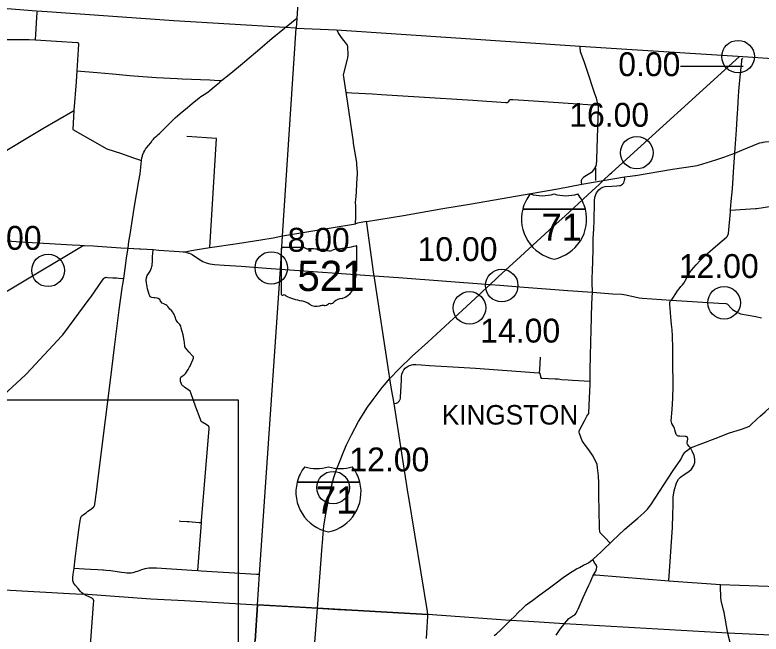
# Model space of a CAD drawing. Extents: x 1659811 to 1934326, y 644115 to 934867.
# Drawn here: x 1835797 to 1870167, y 831231 to 859763 of the extents above; entities that cross this region are included whole.
import ezdxf

# ---------------------------------------------------------------- set-up
doc = ezdxf.new("R2010")
doc.units = 0
for name, color, linetype in [('Default', 7, 'Continuous'), ('GM_X_County', 7, 'Continuous'), ('GM_X_County_Road', 7, 'Continuous'), ('GM_X_Interstate_Route', 7, 'Continuous'), ('GM_X_Interstate_Shield', 7, 'Continuous'), ('GM_X_State_Route', 7, 'Continuous'), ('GM_X_State_Shield', 7, 'Continuous'), ('GM_X_Township', 7, 'Continuous'), ('GM_X_Township_Road', 7, 'Continuous'), ('GM_X_Township_Text', 7, 'Continuous'), ('SH_Text', 7, 'Continuous')]:
    doc.layers.add(name, color=color, linetype=linetype)

msp = doc.modelspace()

# ---------------------------------------------------------------- linework, layer by layer
at = {"layer": 'Default'}
for centre in [(1869109, 857839), (1869109, 857839), (1864443, 853414), (1837325, 847992), (1847607, 848101), (1858220, 847290), (1868464, 846498), (1856736, 846260), (1850454, 837978)]:
    msp.add_circle(centre, 750, dxfattribs=at)
at = {"layer": 'GM_X_County'}
msp.add_lwpolyline([(1848864, 860810), (1848787, 859601), (1848752, 859146), (1850615, 859080), (1861827, 858324), (1863977, 858188), (1869100, 857855), (1873671, 857558), (1876143, 857428), (1879641, 857188), (1882352, 856998), (1886895, 856734), (1890695, 856480)], dxfattribs=at)
at = {"layer": 'GM_X_County_Road'}
for points in [[(1848293, 859218), (1848788, 859619)], [(1832140, 858950), (1832225, 858943), (1832265, 858939), (1832961, 858909), (1834057, 858860), (1834388, 858837), (1834514, 858807), (1834697, 858768), (1834897, 858714), (1835014, 858675), (1835136, 858637), (1835294, 858625), (1835692, 858625), (1836196, 858623), (1836448, 858626), (1836739, 858621)], [(1841006, 849018), (1841051, 849314), (1841101, 849645), (1841295, 850857), (1841512, 852119), (1841560, 852444), (1841625, 853051), (1841645, 853178), (1841666, 853257), (1841678, 853296), (1841734, 853436), (1841775, 853522), (1841811, 853578), (1841852, 853630), (1841955, 853751), (1842050, 853872), (1842120, 853970), (1842174, 854044), (1842213, 854090), (1842257, 854132), (1842328, 854190), (1842398, 854247), (1842454, 854298), (1842569, 854408), (1842835, 854682), (1843009, 854858), (1843082, 854926), (1843184, 855026), (1843290, 855116), (1843408, 855218), (1843743, 855499), (1843955, 855674), (1844282, 855947), (1844355, 856000), (1844431, 856051), (1844597, 856149), (1844696, 856217), (1844777, 856277), (1844977, 856441), (1845142, 856580), (1845198, 856628), (1845320, 856733), (1845665, 857022), (1846093, 857374), (1846284, 857524), (1846382, 857614), (1847073, 858199), (1847645, 858684), (1848208, 859149), (1848243, 859177), (1848285, 859211), (1848293, 859218)], [(1852342, 847746), (1852332, 847819), (1852002, 850172), (1851992, 850242), (1851578, 850159), (1851485, 850140), (1851503, 850457), (1851507, 850519), (1851495, 850994), (1851492, 851085), (1851506, 851296), (1851510, 851368), (1851545, 851947), (1851548, 852007), (1851578, 852429), (1851584, 852517), (1851577, 852569), (1851568, 852637), (1851545, 852900), (1851540, 852956), (1851400, 853843), (1851390, 853908), (1851065, 856102), (1851052, 856192), (1850945, 856903), (1850930, 857004), (1851117, 857720), (1851136, 857792), (1851143, 857929), (1851137, 858286), (1851111, 858362), (1851070, 858431), (1851029, 858488), (1850952, 858587), (1850847, 858724), (1850809, 858773), (1850694, 858953), (1850650, 859027)], [(1836739, 858621), (1838675, 858491), (1838704, 858476), (1838715, 858460)], [(1838715, 858460), (1838725, 858446), (1838731, 858409), (1838644, 857189), (1838612, 856680), (1838509, 855352), (1838468, 854485), (1840033, 853588), (1840704, 853369), (1840998, 853268), (1841304, 853162), (1841625, 853051)], [(1864382, 852364), (1866086, 852648), (1867135, 852815), (1867230, 852828), (1867285, 852844), (1868084, 853084), (1868453, 853203), (1868961, 853395), (1869281, 853526), (1870063, 853845), (1870117, 853862), (1870213, 853886), (1870261, 853896), (1870358, 853911), (1870972, 853957), (1871252, 853958), (1871532, 853946), (1871862, 853920), (1872960, 853823), (1873374, 853784)], [(1861908, 851967), (1862897, 852129), (1863869, 852294), (1864131, 852325), (1864358, 852360), (1864382, 852364)], [(1862398, 846985), (1862393, 847427), (1862390, 847645), (1862398, 847952), (1862426, 848926), (1862437, 849437), (1862456, 849903), (1862475, 850277), (1862478, 850547), (1862493, 850863), (1862501, 851015), (1862495, 851192), (1862512, 851365), (1862591, 851559), (1862689, 851703), (1862793, 851783), (1862874, 851825), (1862991, 851861), (1863286, 851873), (1863528, 851886), (1863641, 851896), (1863689, 851908), (1863745, 851933), (1863788, 851965), (1863815, 851990), (1863841, 852025), (1863866, 852082), (1863882, 852144), (1863886, 852190), (1863869, 852294)], [(1851992, 850242), (1853696, 850524), (1855503, 850836), (1856828, 851059), (1859214, 851472), (1860807, 851754), (1861908, 851967)], [(1848128, 849585), (1851485, 850140)], [(1828890, 849668), (1828890, 849668), (1828924, 849648), (1828977, 849643), (1829879, 849585), (1833037, 849389), (1834076, 849311), (1834469, 849288), (1834642, 849380), (1834781, 849392), (1836063, 849299), (1838431, 849174), (1838783, 849153), (1838998, 849141)], [(1843595, 848838), (1843637, 848852), (1843852, 848894), (1844102, 848937), (1844768, 849049), (1846050, 849232), (1847118, 849400), (1847685, 849497), (1848128, 849585)], [(1846971, 832575), (1846971, 832575), (1847065, 833986), (1848030, 848046), (1848128, 849585)], [(1838934, 833082), (1838875, 833130), (1838820, 833190), (1838713, 833324), (1838593, 833477), (1838502, 833596), (1838490, 833616), (1838481, 833634), (1838474, 833652), (1838468, 833671), (1838464, 833691), (1838461, 833711), (1838461, 833751), (1838466, 833825), (1838487, 833985), (1838519, 834265), (1838567, 834705), (1838674, 835560), (1838743, 836040), (1838773, 836253), (1838796, 836429), (1838814, 836551), (1838826, 836590), (1838844, 836629), (1838867, 836664), (1838885, 836685), (1838954, 836740), (1839072, 836824), (1839157, 836890), (1839273, 836974), (1839413, 837081), (1839426, 837095), (1839438, 837110), (1839458, 837143), (1839466, 837161), (1839472, 837179), (1839477, 837198), (1839478, 837221), (1839510, 837440), (1839538, 837684), (1839547, 837760), (1839596, 838176), (1839967, 841111), (1840035, 841581), (1840259, 843439), (1840381, 844450), (1840596, 846166), (1840736, 847171), (1840762, 847354), (1840807, 847615), (1840906, 848311), (1840922, 848444), (1840955, 848656), (1841006, 849018)], [(1834029, 841103), (1836280, 843180), (1836334, 843229), (1837952, 844970), (1838003, 845024), (1839263, 846719), (1839296, 846763), (1839657, 847296), (1839829, 847544), (1839890, 847618), (1839921, 847646), (1839949, 847661), (1839978, 847670), (1839994, 847672), (1840065, 847668), (1840312, 847648), (1840471, 847640), (1840580, 847631), (1840807, 847615)], [(1854821, 832136), (1854806, 832276), (1853927, 837618), (1853916, 837681), (1853270, 841855), (1853135, 842607), (1853071, 843001), (1853019, 843312), (1852359, 847640), (1852342, 847746)], [(1863210, 835416), (1863210, 835416), (1862967, 835675), (1862884, 835775), (1862803, 835851), (1862761, 835902), (1862743, 835950), (1862731, 836098), (1862723, 836235), (1862716, 836815), (1862701, 837711), (1862701, 837868), (1862696, 838200), (1862676, 838527), (1862640, 838898), (1862616, 839053), (1862562, 839171), (1862430, 839430), (1862228, 839726), (1862076, 839926), (1861976, 840068), (1861929, 840138), (1861858, 840312), (1861805, 840480), (1861790, 840535), (1861787, 840580), (1861813, 840652), (1862029, 841063), (1862144, 841266), (1862236, 841398), (1862246, 841780), (1862289, 842748), (1862292, 842889), (1862296, 843070), (1862302, 843409), (1862314, 844036), (1862323, 844679), (1862341, 845231), (1862369, 846442), (1862398, 846985)], [(1862419, 834675), (1862636, 834868), (1862770, 834990), (1862946, 835159), (1863210, 835416)], [(1861726, 832363), (1861735, 832383), (1861969, 832913), (1862146, 833279), (1862238, 833489), (1862307, 833634), (1862341, 833715), (1862421, 833897), (1862467, 833979), (1862506, 834055), (1862550, 834125), (1862592, 834235), (1862607, 834301), (1862600, 834343), (1862594, 834367), (1862583, 834393), (1862483, 834550), (1862445, 834616), (1862419, 834675)], [(1839405, 832831), (1839399, 832841), (1839368, 832866), (1839279, 832914), (1839055, 833020), (1838934, 833082)], [(1839090, 828131), (1839096, 828247), (1839106, 828377), (1839155, 829045), (1839297, 830940), (1839419, 832616), (1839427, 832761), (1839419, 832807), (1839405, 832831)], [(1846005, 826026), (1846043, 826645), (1846071, 826890), (1846074, 827230), (1846113, 827938), (1846126, 828505), (1846142, 828753), (1846166, 829288), (1846184, 829357), (1846219, 829446), (1846366, 829753), (1846439, 829908), (1846529, 830116), (1846779, 830659), (1846815, 830740), (1846834, 830797), (1846854, 830870), (1846863, 830918), (1846971, 832575)], [(1854753, 831025), (1854754, 831032), (1854771, 831285), (1854824, 832063), (1854821, 832136)], [(1860729, 831186), (1860886, 831404), (1861011, 831587), (1861106, 831707), (1861116, 831720), (1861213, 831846), (1861306, 831943), (1861407, 832003), (1861491, 832069), (1861588, 832118), (1861646, 832199), (1861699, 832307), (1861726, 832363)]]:
    msp.add_lwpolyline(points, dxfattribs=at)
at = {"layer": 'GM_X_Interstate_Route'}
for points in [[(1863205, 852422), (1863294, 852506), (1869179, 857847)], [(1862551, 851804), (1862690, 851932), (1862897, 852129), (1863205, 852422)], [(1858003, 847635), (1858079, 847705), (1858902, 848457), (1860588, 850008), (1861123, 850496), (1862182, 851466), (1862551, 851804)], [(1857351, 847028), (1857695, 847346), (1858003, 847635)], [(1853497, 843457), (1854091, 844035), (1854810, 844689), (1856408, 846161), (1857196, 846884), (1857351, 847028)], [(1852825, 842723), (1853071, 843001), (1853486, 843445), (1853497, 843457)], [(1849960, 835440), (1849991, 835852), (1850027, 836225), (1850112, 836751), (1850219, 837345), (1850270, 837606), (1850358, 837993), (1850490, 838443), (1850609, 838810), (1850743, 839153), (1850946, 839662), (1851071, 839958), (1851303, 840416), (1851627, 841020), (1852032, 841680), (1852294, 842043), (1852715, 842598), (1852825, 842723)], [(1849232, 825823), (1849312, 826884), (1849342, 827283), (1849536, 829857), (1849737, 832422), (1849949, 835289), (1849960, 835440)]]:
    msp.add_lwpolyline(points, dxfattribs=at)
at = {"layer": 'GM_X_Interstate_Shield'}
for p, q in [((1866460, 857408), (1869345, 857408)), ((1859188, 850809), (1862074, 850809)), ((1862074, 850809), (1859188, 850809)), ((1862074, 850809), (1859188, 850809)), ((1848799, 838237), (1851684, 838237)), ((1851684, 838237), (1848799, 838237)), ((1851684, 838237), (1848799, 838237)), ((1848799, 838237), (1851684, 838237)), ((1851684, 838237), (1848799, 838237)), ((1851684, 838237), (1848799, 838237))]:
    msp.add_line(p, q, dxfattribs=at)
for centre, start, end in [((1861006, 850349), 141.669, 165.8066), ((1860083, 853306), 253.0091, 286.9909), ((1861179, 853306), 253.0091, 286.9909), ((1860256, 850349), 14.1934, 38.331), ((1861006, 850349), 165.8066, 258.463), ((1860256, 850349), 281.537, 14.1934), ((1850616, 837777), 141.669, 165.8066), ((1850616, 837777), 141.669, 165.8066), ((1849693, 840733), 253.0091, 286.9909), ((1849693, 840733), 253.0091, 286.9909), ((1850789, 840733), 253.0091, 286.9909), ((1850789, 840733), 253.0091, 286.9909), ((1849866, 837777), 14.1934, 38.331), ((1849866, 837777), 14.1934, 38.331), ((1850616, 837777), 165.8066, 258.463), ((1850616, 837777), 165.8066, 258.463), ((1849866, 837777), 281.537, 14.1934), ((1849866, 837777), 281.537, 14.1934)]:
    msp.add_arc(centre, 1875, start, end, dxfattribs=at)
at = {"layer": 'GM_X_State_Route'}
for points in [[(1824240, 840319), (1825270, 840939), (1826096, 841440), (1826142, 841474), (1826514, 841694), (1827976, 842576), (1829017, 843200), (1831719, 844816), (1832490, 845282), (1838868, 849097), (1838914, 849121), (1838998, 849141), (1839418, 849116)], [(1839418, 849116), (1839597, 849106), (1840678, 849037), (1841006, 849018)], [(1841006, 849018), (1841537, 848985), (1841586, 848982)], [(1841586, 848982), (1842167, 848948), (1842431, 848928)], [(1842431, 848928), (1843370, 848858), (1843543, 848843)], [(1843543, 848843), (1843595, 848838), (1843668, 848826), (1843754, 848804), (1843796, 848791), (1843824, 848782), (1843899, 848751), (1843959, 848721), (1844210, 848561), (1844336, 848473), (1844448, 848406), (1844608, 848336), (1844771, 848292), (1844988, 848267), (1845431, 848234), (1846221, 848181), (1847382, 848093), (1848030, 848046), (1852342, 847746), (1853462, 847664), (1857695, 847346), (1858127, 847314), (1859061, 847239), (1861267, 847070), (1862398, 846985), (1863319, 846906), (1863758, 846887), (1863941, 846861), (1864557, 846719), (1864687, 846705), (1866030, 846621), (1868225, 846483), (1868543, 846460), (1868589, 846449), (1868624, 846426), (1868784, 846250), (1868850, 846195), (1869082, 846046), (1869152, 846012), (1869221, 845989), (1869925, 845860), (1870186, 845810)]]:
    msp.add_lwpolyline(points, dxfattribs=at)
at = {"layer": 'GM_X_State_Shield'}
for p, q in [((1848068, 849005), (1848068, 846891)), ((1848068, 849005), (1848068, 846891)), ((1849122, 849041), (1848102, 849041)), ((1849122, 849041), (1848102, 849041)), ((1851549, 847988), (1851549, 849093)), ((1851549, 847988), (1851549, 849093)), ((1851548, 847988), (1851549, 847988)), ((1851548, 847988), (1851549, 847988))]:
    msp.add_line(p, q, dxfattribs=at)
for centre, major_axis, start_param, end_param in [((1848108, 849009), (40.3, 0), 1.712693, 3.28349), ((1848108, 849009), (40.3, 0), 1.712693, 3.28349), ((1849364, 849286), (391, 0), 4.042523, 4.731795), ((1849364, 849286), (391, 0), 4.042523, 4.731795), ((1849494, 847855), (1404, 0), 1.404758, 1.657858), ((1849494, 847855), (1404, 0), 1.404758, 1.657858), ((1849813, 849020), (113, 0), 3.836095, 5.185415), ((1849813, 849020), (113, 0), 3.836095, 5.185415), ((1849978, 848776), (235, 0), 0.950623, 2.079405), ((1849978, 848776), (235, 0), 0.950623, 2.079405), ((1850780, 848395), (743, 0), 1.699011, 2.107814), ((1850780, 848395), (743, 0), 1.699011, 2.107814), ((1850309, 851922), (3691, 0), 4.814394, 5.042369), ((1850309, 851922), (3691, 0), 4.814394, 5.042369), ((1851510, 849098), (38.7, 0), 6.141152, 7.989035), ((1851510, 849098), (38.7, 0), 6.141152, 7.989035), ((1850281, 849111), (282, 0), 4.081561, 5.145723), ((1850281, 849111), (282, 0), 4.081561, 5.145723), ((1851540, 847907), (60, 0), 1.883978, 3.671073), ((1851540, 847907), (60, 0), 1.883978, 3.671073), ((1851507, 847984), (41.5, 0), 5.05454, 6.418171), ((1851507, 847984), (41.5, 0), 5.05454, 6.418171), ((1851687, 847525), (262, 0), 2.387724, 3.262537), ((1851687, 847525), (262, 0), 2.387724, 3.262537), ((1851158, 847767), (360, 0), 5.934695, 6.695948), ((1851158, 847767), (360, 0), 5.934695, 6.695948), ((1850515, 847385), (923, 0), 5.101752, 6.440018), ((1850515, 847385), (923, 0), 5.101752, 6.440018), ((1848108, 846887), (40.7, 0), 3.00124, 4.508301), ((1848108, 846887), (40.7, 0), 3.00124, 4.508301), ((1848115, 847103), (310, 0), 4.665946, 4.897461), ((1848115, 847103), (310, 0), 4.665946, 4.897461), ((1848178, 846769), (112, 0), 0.519207, 1.627899), ((1848178, 846769), (112, 0), 0.519207, 1.627899), ((1849591, 848668), (2665, 0), 4.195997, 4.488961), ((1849591, 848668), (2665, 0), 4.195997, 4.488961), ((1848797, 845942), (834, 0), 0.823519, 1.323587), ((1848797, 845942), (834, 0), 0.823519, 1.323587), ((1850905, 846298), (506, 0), 1.647645, 2.488434), ((1850905, 846298), (506, 0), 1.647645, 2.488434), ((1849699, 846759), (529, 0), 4.026481, 4.996735), ((1849699, 846759), (529, 0), 4.026481, 4.996735), ((1850004, 846028), (435, 0), 1.495662, 1.94098), ((1850004, 846028), (435, 0), 1.495662, 1.94098), ((1850043, 846601), (282, 0), 4.691044, 5.507374), ((1850043, 846601), (282, 0), 4.691044, 5.507374), ((1850298, 846396), (79.4, 0), 1.147584, 2.315152), ((1850298, 846396), (79.4, 0), 1.147584, 2.315152), ((1850264, 846686), (298, 0), 4.937069, 5.64225), ((1850264, 846686), (298, 0), 4.937069, 5.64225)]:
    msp.add_ellipse(centre, major_axis=major_axis, ratio=0.8, start_param=start_param, end_param=end_param, dxfattribs=at)
at = {"layer": 'GM_X_Township'}
for points in [[(1850147, 879854), (1850017, 877290), (1849634, 872258), (1849106, 864311), (1848864, 860810), (1848787, 859601), (1848752, 859146), (1848243, 859177), (1843111, 859493), (1837275, 859897), (1836785, 859928), (1833125, 860220)], [(1870943, 831158), (1868637, 831266), (1861106, 831707), (1859467, 831803), (1858606, 831851), (1854821, 832136), (1851310, 832334), (1849737, 832422), (1846971, 832575), (1847065, 833986), (1848030, 848046), (1848128, 849585), (1848752, 859146), (1850615, 859080), (1861827, 858324), (1863977, 858188), (1869100, 857855), (1873671, 857558)], [(1835297, 833263), (1838313, 833094), (1838887, 833066), (1838934, 833082), (1842052, 832856), (1843609, 832772), (1846971, 832575), (1846863, 830918)]]:
    msp.add_lwpolyline(points, dxfattribs=at)
at = {"layer": 'GM_X_Township_Road'}
for points in [[(1836739, 858621), (1836819, 859882), (1836801, 859906)], [(1862600, 853109), (1862679, 855525), (1862678, 855551), (1862670, 855604), (1862621, 855781), (1862579, 855924), (1862511, 856133), (1862144, 857247), (1862016, 857620), (1861855, 858062), (1861842, 858124), (1861831, 858202), (1861835, 858314)], [(1869094, 855406), (1869114, 855750), (1869148, 856242), (1869190, 856752), (1869276, 857636), (1869281, 857713), (1869320, 857773)], [(1838644, 857189), (1839578, 857114), (1840298, 857042)], [(1840298, 857042), (1840462, 857025), (1841078, 856968), (1841688, 856928), (1842311, 856878), (1843277, 856832), (1843501, 856817), (1844772, 856764), (1845200, 856735), (1845320, 856733)], [(1851052, 856192), (1851109, 856192), (1851317, 856179), (1852272, 856121), (1852677, 856096), (1855405, 855928), (1855903, 855897), (1856892, 855832)], [(1856892, 855832), (1858408, 855732), (1858481, 855729), (1858507, 855738), (1858528, 855753), (1858558, 855806), (1858584, 855843), (1858630, 855863), (1858699, 855865), (1858740, 855866), (1859219, 855834), (1859911, 855789), (1860608, 855745), (1862639, 855602), (1862670, 855604)], [(1834871, 853208), (1837006, 854484), (1837090, 854534), (1838463, 855326), (1838509, 855352)], [(1868961, 853395), (1869030, 854466), (1869084, 855249), (1869094, 855406)], [(1844768, 849049), (1845076, 854067), (1843711, 854157), (1843711, 854157)], [(1861908, 851967), (1861890, 852053), (1861889, 852074), (1861893, 852116), (1861897, 852136), (1861910, 852176), (1861929, 852213), (1861940, 852231), (1861953, 852247), (1861967, 852263), (1861987, 852281), (1862055, 852330), (1862353, 852513), (1862401, 852552), (1862464, 852620), (1862501, 852670), (1862532, 852724), (1862557, 852780), (1862583, 852869), (1862593, 852930), (1862597, 853012), (1862600, 853109)], [(1866125, 842638), (1866122, 842825), (1866119, 843014), (1866110, 843448), (1866102, 844029), (1866096, 844587), (1866090, 844777), (1866088, 844973), (1866065, 845250), (1866043, 845495), (1866013, 845838), (1865981, 846259), (1865967, 846390), (1865963, 846470), (1865970, 846524), (1865985, 846563), (1865999, 846589), (1866030, 846621), (1866069, 846663), (1866266, 846968), (1866317, 847046), (1866389, 847138), (1866477, 847243), (1866553, 847332), (1866604, 847408), (1866882, 847892), (1866909, 847933), (1866956, 847998), (1867172, 848249), (1867375, 848465), (1867610, 848696), (1868175, 849189), (1868579, 849525), (1868618, 849565), (1868643, 849606), (1868658, 849643), (1868666, 849690), (1868752, 850688), (1868758, 850767), (1868760, 850792), (1868792, 851171), (1868844, 851750), (1868884, 852250), (1868920, 852760), (1868961, 853395)], [(1862555, 852138), (1862563, 852502), (1862563, 852712)], [(1868758, 850767), (1869911, 850836), (1869979, 850842), (1870548, 850939), (1871084, 850990), (1871587, 851034), (1871629, 851035)], [(1843111, 845983), (1843107, 845993), (1843076, 846068), (1843002, 846144), (1842938, 846209), (1842834, 846328), (1842792, 846377), (1842745, 846400), (1842658, 846443), (1842580, 846479), (1842518, 846549), (1842493, 846596), (1842466, 846646), (1842396, 846696), (1842344, 846704), (1842246, 846720), (1842194, 846729), (1842110, 846744), (1842034, 846776), (1842009, 846822), (1841976, 846884), (1841907, 847139), (1841882, 847229), (1841869, 847334), (1841860, 847401), (1841852, 847454), (1841840, 847528), (1841863, 847661), (1841896, 847749), (1841968, 847865), (1842022, 847959), (1842058, 848032), (1842084, 848101), (1842105, 848172), (1842112, 848208), (1842126, 848296), (1842134, 848374), (1842137, 848623), (1842150, 848766), (1842167, 848948)], [(1843823, 844224), (1843717, 844351), (1843674, 844402), (1843630, 844475), (1843602, 844684), (1843594, 844739), (1843558, 844947), (1843544, 845028), (1843460, 845334), (1843438, 845415), (1843386, 845501), (1843361, 845526), (1843349, 845538), (1843298, 845589), (1843268, 845633), (1843228, 845691), (1843209, 845741), (1843188, 845798), (1843111, 845983)], [(1843771, 843420), (1843860, 843570), (1843863, 843575), (1843892, 843625), (1843997, 843867), (1844030, 843945), (1844022, 844005), (1843954, 844068), (1843823, 844224)], [(1859959, 843268), (1859968, 843303), (1859973, 843410), (1859989, 843698), (1860002, 843997)], [(1853270, 841855), (1853375, 841876), (1853430, 841904), (1853489, 841960), (1853510, 841987), (1853529, 842020), (1853540, 842047), (1853556, 842102), (1853564, 842152), (1853571, 842416), (1853597, 842931), (1853607, 843104), (1853625, 843215), (1853660, 843313), (1853709, 843404), (1853779, 843484), (1853838, 843531), (1853844, 843535)], [(1853844, 843535), (1853861, 843548), (1853911, 843579), (1853965, 843605), (1854028, 843627), (1854060, 843636), (1854125, 843648), (1854191, 843655), (1854258, 843655), (1854503, 843639), (1854896, 843613), (1855969, 843548), (1857017, 843480), (1859932, 843277), (1859959, 843268), (1859973, 843260), (1859980, 843245), (1860002, 843098), (1860009, 843067), (1860041, 843030), (1860074, 843024), (1860686, 842999), (1860758, 842996), (1860814, 842991), (1860981, 842964), (1861282, 842947), (1861478, 842937), (1862292, 842889)], [(1843677, 842566), (1843609, 842613), (1843559, 842648), (1843513, 842674), (1843503, 842690), (1843491, 842712), (1843453, 842794), (1843429, 842865), (1843423, 842949), (1843423, 843023), (1843441, 843067), (1843499, 843117), (1843540, 843150), (1843617, 843209), (1843675, 843258), (1843771, 843420)], [(1844215, 834160), (1844384, 836360), (1844385, 836371), (1844391, 836449), (1844748, 840708), (1844751, 840754), (1844719, 840820), (1844674, 840847), (1844607, 840886), (1844427, 840996), (1844381, 841024), (1844362, 841073), (1844329, 841160), (1844136, 841693), (1843898, 842352), (1843869, 842432), (1843677, 842566)], [(1866913, 839811), (1866844, 839894), (1866779, 839980), (1866764, 840018), (1866765, 840057), (1866786, 840206), (1866788, 840245), (1866781, 840280), (1866759, 840313), (1866716, 840336), (1866676, 840340), (1866424, 840347), (1866350, 840355), (1866320, 840364), (1866299, 840377), (1866280, 840396), (1866263, 840426), (1866226, 840542), (1866202, 840647), (1866186, 840698), (1866148, 840779), (1866109, 840853), (1866060, 840934), (1866038, 840989), (1866033, 841051), (1866073, 841581), (1866099, 842105), (1866125, 842638)], [(1866665, 839615), (1866674, 839624), (1866777, 839711), (1866913, 839811), (1868052, 840243), (1868716, 840498), (1869221, 840653), (1869529, 840766), (1869582, 840790), (1869627, 840814), (1869702, 840869), (1869986, 841148), (1870122, 841273), (1870349, 841472), (1870605, 841706), (1870651, 841731), (1870706, 841746), (1870745, 841748), (1871135, 841758), (1871285, 841769), (1871833, 841832), (1871888, 841839)], [(1866119, 837164), (1866120, 837249), (1866117, 837540), (1866169, 837838), (1866264, 838193), (1866369, 838375), (1866452, 838465), (1866628, 838586), (1866843, 838716), (1866969, 838837), (1867068, 839000), (1867109, 839145), (1867118, 839292), (1867083, 839467), (1867007, 839630), (1866913, 839811)], [(1863210, 835416), (1863339, 835540), (1863580, 835778), (1863887, 836070), (1864310, 836414), (1864489, 836569), (1864766, 836819), (1864851, 836902), (1864933, 836989), (1865090, 837183), (1865880, 838411), (1866121, 838762), (1866467, 839283), (1866481, 839304), (1866538, 839419), (1866602, 839540), (1866637, 839586), (1866665, 839615)], [(1865920, 833680), (1866088, 836143), (1866109, 836734), (1866119, 837164)], [(1843367, 836442), (1843417, 836439), (1843733, 836416), (1843809, 836411), (1844283, 836378), (1844385, 836371)], [(1858615, 831860), (1858629, 831874), (1858640, 831885), (1858803, 832048), (1858984, 832227), (1859187, 832432), (1859343, 832576), (1859660, 832798), (1859970, 833046), (1860353, 833317), (1860669, 833546), (1861057, 833840), (1861243, 833973), (1861463, 834112), (1861670, 834232), (1861799, 834300), (1861993, 834401), (1862156, 834482), (1862216, 834517), (1862315, 834588), (1862419, 834675)], [(1838519, 834265), (1839003, 834239), (1839280, 834220), (1839610, 834202), (1839845, 834186), (1839872, 834185)], [(1839872, 834185), (1840004, 834176), (1840213, 834155), (1840314, 834142), (1840419, 834128), (1840709, 834086), (1840854, 834066), (1840955, 834057), (1841058, 834052), (1841152, 834058), (1841236, 834072), (1841340, 834101), (1841488, 834149), (1841639, 834205), (1841751, 834242), (1841801, 834256), (1841870, 834271), (1841962, 834284), (1842018, 834287), (1842093, 834287), (1842280, 834278)], [(1842280, 834278), (1842320, 834277), (1843950, 834176), (1844215, 834160), (1844383, 834149), (1846926, 833987), (1847065, 833986)], [(1862467, 833979), (1862487, 833966), (1862562, 833955), (1865917, 833680)], [(1865917, 833680), (1865920, 833680), (1868291, 833514)], [(1868291, 833514), (1868297, 833513), (1870928, 833417)], [(1868631, 831304), (1868622, 831353), (1868468, 832226), (1868466, 832236), (1868443, 832328), (1868331, 832783), (1868323, 832814), (1868320, 832886), (1868299, 833460), (1868297, 833513)], [(1832327, 833414), (1835297, 833263), (1838313, 833094), (1838887, 833066), (1838934, 833082)], [(1846971, 832575), (1848673, 832481)], [(1848673, 832481), (1849737, 832422), (1850671, 832370)], [(1850671, 832370), (1851310, 832334), (1854821, 832136)], [(1857871, 831163), (1857978, 831239), (1858159, 831407), (1858456, 831698), (1858606, 831851), (1858615, 831860)], [(1868958, 824946), (1868944, 824965), (1868936, 824983), (1868928, 824995), (1868921, 825014), (1868744, 825529), (1868727, 825578), (1868711, 825628), (1868446, 826474), (1868431, 826520), (1868437, 826576), (1868642, 828861), (1868643, 828881), (1868674, 828959), (1868998, 829785), (1869005, 829803), (1868985, 829885), (1868641, 831251), (1868637, 831266), (1868631, 831302), (1868631, 831304)]]:
    msp.add_lwpolyline(points, dxfattribs=at)
at = {"layer": 'SH_Text'}
msp.add_lwpolyline([(1741462, 842026), (1846073, 842026), (1846073, 754070), (1741462, 754070)], close=True, dxfattribs=at)

# ---------------------------------------------------------------- texts
at = {"layer": 'Default'}
for s, p in [('0.00', (1863588, 856941)), ('16.00', (1861329, 854608)), ('6.00', (1834161, 848937)), ('8.00', (1848357, 848851)), ('10.00', (1854346, 848420)), ('12.00', (1866377, 847640)), ('14.00', (1857233, 844665)), ('12.00', (1851204, 838728))]:
    msp.add_text(s, height=1100, dxfattribs=at).set_placement(p)
at = {"layer": 'GM_X_Interstate_Shield'}
for p in [(1860053, 849356), (1849664, 836784), (1849664, 836784)]:
    msp.add_text('71', height=1250, dxfattribs=at).set_placement(p)
at = {"layer": 'GM_X_State_Shield'}
msp.add_text('521', height=1392.2, dxfattribs=at).set_placement((1848805, 847040))
msp.add_text('521', height=1392.2, dxfattribs=at).set_placement((1848805, 847040))
at = {"layer": 'GM_X_Township_Text'}
msp.add_text('KINGSTON', height=900, rotation=0, dxfattribs=at).set_placement((1855462, 840885))

doc.saveas('drawing.dxf')
